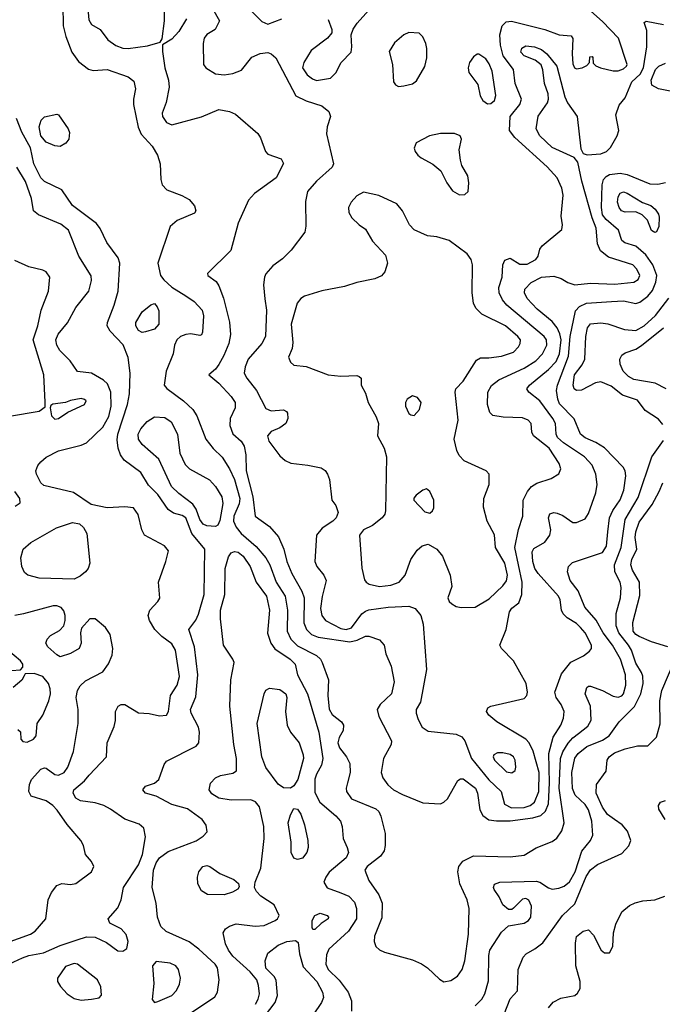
# Model space of a CAD drawing. Extents: x 1173029 to 1307123, y 522559 to 678521.
# Tile 419 of 623: x 1257903 to 1261587, y 604165 to 609811. Entities that reach past the tile are written whole.
import ezdxf

# ---------------------------------------------------------------- set-up
doc = ezdxf.new("R2010")
doc.units = 0

msp = doc.modelspace()

# ---------------------------------------------------------------- linework, layer by layer
at = {"layer": '0CON10XD'}
for points in [[(1258292.2, 609895), (1258299.5, 609809.5), (1258315, 609783.1), (1258363.8, 609755), (1258407.5, 609695), (1258455, 609663.6), (1258495, 609648.2), (1258525, 609646.4), (1258635, 609660.6), (1258707.5, 609682.5), (1258719.3, 609700.7), (1258733.6, 609805), (1258734.3, 609965)], [(1258150.5, 609895), (1258152.5, 609775), (1258166.5, 609715), (1258201.1, 609625), (1258240.7, 609570.7), (1258297.4, 609527.4), (1258325, 609519.2), (1258404.5, 609525.5), (1258525, 609482.7), (1258557.8, 609457.8), (1258567.5, 609415), (1258555.5, 609355), (1258556.2, 609325), (1258581.2, 609195), (1258599.5, 609155), (1258661.5, 609085), (1258692.5, 609035), (1258708.5, 608985), (1258712.2, 608895), (1258720, 608865), (1258746.3, 608836.3), (1258833, 608803), (1258875, 608780), (1258904.4, 608744.4), (1258912.5, 608715), (1258905, 608700.8), (1258805, 608660), (1258765.3, 608624.7), (1258695.5, 608415), (1258710.9, 608345), (1258728.7, 608318.7), (1258775, 608276.7), (1258855, 608227.1)], [(1259008.5, 609875), (1259049.2, 609805), (1259023.8, 609755), (1258975, 609725.8), (1258961.1, 609705), (1258955.6, 609675), (1258957.5, 609555), (1258969.2, 609535), (1259025, 609499.6), (1259075, 609494.6), (1259125, 609502.1), (1259175, 609522.2), (1259234.5, 609595.5), (1259282, 609618), (1259325, 609623.3), (1259345.4, 609615.4), (1259372.4, 609592.4), (1259487.1, 609375), (1259545, 609345.4), (1259635, 609316.9), (1259675, 609284), (1259684.4, 609255), (1259665, 609196.7), (1259662.6, 609157.4), (1259701.9, 608985), (1259694.2, 608965), (1259604.2, 608885), (1259552.5, 608825), (1259540.7, 608769.3), (1259543.7, 608626.3), (1259537.9, 608592.1), (1259459.8, 608490.2), (1259409.6, 608440.4), (1259355, 608400), (1259315, 608354.2), (1259306.4, 608335), (1259300.7, 608290.7), (1259308.8, 608211.2), (1259318.9, 608145), (1259311.8, 607995), (1259291.5, 607955), (1259212.9, 607865), (1259195, 607821.2), (1259190.4, 607785), (1259204.8, 607754.8), (1259260, 607685), (1259315, 607581.9), (1259345, 607568.1), (1259415, 607573.3), (1259432.5, 607565), (1259437.5, 607555), (1259441.2, 607525), (1259428, 607495), (1259395, 607470.6), (1259345, 607449.4), (1259324.5, 607425), (1259330.6, 607395), (1259395, 607310), (1259425, 607284.3), (1259457.6, 607267.6), (1259555, 607257.5), (1259631.7, 607241.7), (1259655, 607226.2), (1259668, 607205), (1259678.6, 607175), (1259692, 607055), (1259716.2, 607025), (1259729.2, 606985), (1259717.1, 606955), (1259699.2, 606935), (1259638, 606895), (1259604, 606855), (1259595.6, 606705), (1259605.7, 606675), (1259646.9, 606625), (1259660.6, 606595), (1259636.5, 606503.5), (1259627.2, 606435), (1259634.7, 606395), (1259656.6, 606366.6), (1259745, 606319.8), (1259775, 606313.5), (1259805, 606324.2), (1259865, 606403.2), (1259885, 606420), (1259905, 606426.9), (1260015, 606441.8), (1260135, 606448.9), (1260170.8, 606435), (1260203.3, 606395), (1260216.2, 606345), (1260235.8, 606085.8), (1260201.7, 605898.3), (1260176.2, 605855), (1260176.2, 605835), (1260188.3, 605798.3)], [(1259206.5, 609885), (1259291.2, 609801.2), (1259325, 609785.4), (1259405, 609816.2)], [(1259672.4, 609812.4), (1259692.5, 609755), (1259692.5, 609735), (1259668.1, 609705), (1259573.9, 609635), (1259532.2, 609565), (1259525.3, 609535), (1259550.8, 609495), (1259581.2, 609471.2), (1259605, 609462.5), (1259684.3, 609475.7), (1259715.6, 609505.6), (1259745.4, 609564.6), (1259804.1, 609625), (1259808.1, 609655), (1259803.3, 609725), (1259814, 609756), (1259838.2, 609791.8), (1259937.2, 609902.8)], [(1260188.3, 605798.3), (1260210, 605755), (1260245, 605730.7), (1260404.6, 605714.6), (1260438.9, 605698.9), (1260455.3, 605675.3), (1260493.2, 605575), (1260592.6, 605452.6), (1260663.8, 605385), (1260682, 605312), (1260722.2, 605292.2), (1260795, 605292.7), (1260830, 605305), (1260855, 605324.6), (1260879.6, 605385), (1260880.4, 605495), (1260846.8, 605616.8), (1260823.9, 605663.9), (1260805, 605686.4), (1260638, 605785), (1260593, 605823), (1260579.2, 605845), (1260587.5, 605865), (1260603.8, 605875), (1260695.6, 605895.6), (1260795, 605918.2), (1260810.4, 605935), (1260815.4, 605955), (1260806.7, 606005), (1260733.9, 606135), (1260665.4, 606205), (1260656.2, 606225), (1260692.1, 606315), (1260711.9, 606415), (1260725, 606436.2), (1260765, 606467.5), (1260781.9, 606515), (1260784.8, 606585), (1260741.8, 606785), (1260762.3, 606887.7), (1260786.8, 606965), (1260790.4, 607055), (1260814.7, 607105.2), (1260837.5, 607135), (1260867.5, 607152.5), (1260949.6, 607180.4), (1260993.5, 607206.5), (1261005.5, 607235), (1260995.8, 607265.8), (1260939.2, 607355), (1260848.1, 607425), (1260840, 607445), (1260835.6, 607495), (1260818.6, 607515), (1260785, 607528.2), (1260675, 607532.7), (1260615, 607542), (1260598.1, 607558.1), (1260585.5, 607605), (1260587.1, 607675), (1260607.2, 607712.7), (1260650.6, 607745), (1260795, 607812.7), (1260861.5, 607855), (1260901.1, 607895), (1260924.5, 607944.5), (1260923.9, 607975), (1260909.6, 607995), (1260695.4, 608175), (1260670.4, 608205), (1260651.8, 608245), (1260649.6, 608275), (1260668.8, 608335), (1260673.6, 608405), (1260685, 608432.5), (1260715, 608444.4), (1260770, 608410), (1260811.7, 608408.3), (1260861.4, 608435), (1260875.7, 608455), (1260885.8, 608495), (1260899.2, 608515), (1261011.2, 608608.8), (1261014.3, 608635), (1261007.3, 608685), (1261019.3, 608805), (1261011.3, 608845), (1260984.6, 608905), (1260926.4, 608966.4), (1260742.1, 609135), (1260710.4, 609175), (1260715.4, 609255), (1260771.2, 609325), (1260780, 609355), (1260744.7, 609445), (1260734.7, 609525), (1260675, 609603.9), (1260659.6, 609665), (1260656.3, 609725), (1260669.6, 609775), (1260691.3, 609798.7), (1260722.8, 609802.8), (1260913.9, 609753.9), (1260995.6, 609724.4), (1261065, 609717.5), (1261073.6, 609703.6), (1261070.4, 609615), (1261075, 609557.5), (1261084.5, 609535), (1261095, 609530), (1261127.5, 609535), (1261155, 609547.5), (1261170, 609565), (1261171.7, 609598.3), (1261185, 609600), (1261190, 609595), (1261191.7, 609561.7), (1261206.4, 609546.4), (1261232.5, 609535), (1261305, 609516.9), (1261335, 609516.9), (1261365, 609528.9), (1261382.9, 609545), (1261385.6, 609555), (1261337.1, 609705), (1261245, 609800), (1261160, 609875)], [(1258859.4, 609815), (1258815, 609744), (1258775, 609698.8), (1258722.5, 609667.5), (1258721.7, 609628.3), (1258735.4, 609535), (1258756.9, 609465), (1258760.4, 609425), (1258743.6, 609336.4), (1258720, 609275), (1258720.9, 609255), (1258745, 609221.5), (1258775, 609208.8), (1258945, 609254.5), (1259045, 609295.7), (1259105, 609284.2), (1259139.7, 609269.7), (1259267.7, 609157.7), (1259283.2, 609133.2), (1259312.7, 609055), (1259325, 609039.2), (1259402.3, 609012.3), (1259415.9, 608985.9), (1259372.9, 608905), (1259249.4, 608815), (1259214, 608776), (1259155.8, 608645), (1259112.7, 608487.3), (1258980, 608355), (1258982.5, 608345), (1259029.1, 608309.1), (1259045.5, 608285.5), (1259071.8, 608215), (1259105, 608076.2), (1259112.1, 608005), (1259102.1, 607955), (1259073.8, 607885), (1259045, 607834.2), (1259025, 607807.5), (1258987.5, 607775), (1259045, 607727.5), (1259115, 607650.6), (1259137.5, 607615), (1259137.5, 607585), (1259109.6, 607525), (1259107.9, 607485), (1259125.4, 607435.4), (1259173.3, 607393.3), (1259190, 607365), (1259198.8, 607315), (1259201.6, 607225), (1259239.3, 607075), (1259252.9, 606965), (1259334.4, 606905), (1259387.3, 606845), (1259417.7, 606775), (1259434.8, 606704.8), (1259462.4, 606635), (1259521.2, 606535), (1259533.8, 606495), (1259532.9, 606352.9), (1259546.7, 606315), (1259575.5, 606285), (1259615, 606270), (1259795, 606244.4), (1259837.5, 606252.5), (1259885, 606275.5), (1259905, 606276.7), (1259966.2, 606255), (1259993.1, 606225), (1260002.9, 606175), (1260032, 606105), (1260049.2, 606015), (1260034.2, 605945), (1259969.4, 605885), (1259951.9, 605855), (1259962.2, 605815), (1260034.4, 605675), (1260032.9, 605655), (1259989.5, 605575), (1259974.5, 605495), (1259984.6, 605464.6), (1260013.4, 605423.4), (1260047.1, 605395), (1260097.4, 605367.4), (1260215, 605320.9), (1260315, 605315.6), (1260335, 605324.2), (1260356.6, 605343.4), (1260415, 605448.9), (1260431.2, 605458.8), (1260445, 605458.8), (1260516.2, 605405), (1260528.7, 605375), (1260540.3, 605280.3), (1260558.5, 605248.5), (1260593.4, 605223.4), (1260636.7, 605216.7), (1260715, 605217), (1260845, 605235.2), (1260891.4, 605248.6), (1260917.9, 605272.1), (1260934.5, 605315), (1260939.9, 605435), (1260937.5, 605602.5), (1260962.5, 605697.5), (1261005, 605765.8), (1261020.4, 605805), (1261023.8, 605845), (1261007.9, 605885), (1260978.8, 605925), (1260971.2, 605955), (1261009.5, 606060.5), (1261062.7, 606127.3), (1261135.8, 606164.2), (1261170.5, 606189.5), (1261181.5, 606205), (1261182.3, 606225), (1261145, 606294.4), (1261118.9, 606325), (1261095, 606348.1), (1261041.5, 606381.5), (1261019.1, 606405), (1261009.6, 606425), (1261002.7, 606485), (1260992.1, 606505), (1260876.1, 606635), (1260857.1, 606665), (1260845.3, 606705), (1260841.1, 606758.9), (1260851.7, 606778.3), (1260914.5, 606815.5), (1260942.5, 606855), (1260947.5, 606885), (1260934.4, 606955), (1260943.4, 606976.6), (1260965, 606984.3), (1260985, 606981.9), (1261017.8, 606967.8), (1261075, 606928.8), (1261095, 606928), (1261145, 606948), (1261165, 606980), (1261207.1, 607097.1)], [(1261207.1, 607097.1), (1261213.6, 607145), (1261206.2, 607205), (1261185.7, 607255.7), (1261140.5, 607305), (1261020, 607385), (1260987.1, 607415), (1260978.2, 607435), (1260974.7, 607495), (1260959.2, 607525), (1260885.9, 607625.9), (1260821.9, 607675), (1260811.5, 607695), (1260825.5, 607715), (1260935.4, 607804.6), (1260979.2, 607850.7), (1260998.7, 607895), (1261006.9, 607975), (1261000.5, 608010.5), (1260984.2, 608044.2), (1260955, 608079.6), (1260870.3, 608150.3), (1260812, 608212), (1260797.1, 608245), (1260800, 608265), (1260835.8, 608304.2), (1260895, 608334), (1260965, 608341.2), (1261006.7, 608326.7), (1261045, 608304.2), (1261085, 608291.2), (1261175, 608301.1), (1261315, 608295.3), (1261425, 608305.9), (1261448.8, 608321.2), (1261457.9, 608345), (1261441.3, 608381.3), (1261419.2, 608405), (1261278.5, 608448.5), (1261233.4, 608485), (1261216.2, 608525), (1261207.5, 608615), (1261184.6, 608674.6), (1261126.1, 608885), (1261103.1, 608993.1), (1261081.4, 609021.4), (1260955, 609078), (1260885, 609144.5), (1260863.3, 609185), (1260875, 609257.5), (1260929.6, 609335), (1260935.4, 609355), (1260933.6, 609385), (1260911.4, 609445), (1260903, 609523), (1260892.1, 609552.1), (1260859.3, 609579.3), (1260795, 609603.3), (1260776.4, 609625), (1260782.4, 609647.6), (1260805, 609660.9), (1260855, 609655.4), (1260895, 609640.4), (1260925.6, 609615), (1260982.7, 609545), (1261028.5, 609368.5), (1261044.5, 609335), (1261099.5, 609255), (1261120.6, 609070.6), (1261134.2, 609044.2), (1261157, 609037), (1261235, 609042.3), (1261267.1, 609055), (1261291.3, 609078.7), (1261329.5, 609145), (1261337.5, 609175), (1261320.8, 609265), (1261339.4, 609320.6), (1261375, 609362), (1261413.4, 609455), (1261461.1, 609498.9), (1261479.5, 609535), (1261499.3, 609655), (1261498.5, 609748.5), (1261482.5, 609795), (1261495, 609802.5), (1261595, 609783.8)], [(1260075, 609428), (1260105, 609432), (1260155, 609444), (1260178.7, 609461.3), (1260225, 609542.5), (1260237, 609593), (1260237.5, 609645), (1260232, 609675), (1260215, 609712.5), (1260193.9, 609733.9), (1260135, 609737.5), (1260105, 609724), (1260052.1, 609677.9), (1260021.5, 609628.5), (1260040.4, 609555), (1260046, 609455), (1260057.3, 609437.3), (1260075, 609428)], [(1260585, 609328.6), (1260605, 609330), (1260625, 609348), (1260633.4, 609376.6), (1260611.5, 609515), (1260595, 609558), (1260575, 609586.2), (1260535, 609614), (1260525, 609614.2), (1260505, 609598.6), (1260482.5, 609565), (1260473.5, 609535), (1260478.3, 609508.3), (1260529.7, 609439.7), (1260544, 609375), (1260558.3, 609348.3), (1260585, 609328.6)], [(1261747.5, 609377.5), (1261565, 609414.6), (1261528.1, 609435), (1261523.4, 609465), (1261548.8, 609525), (1261566.7, 609545), (1261605, 609561.6)], [(1258135, 609083.8), (1258105, 609088.6), (1258055, 609107.8), (1258025, 609144.4), (1258015, 609196.7), (1258026, 609234), (1258045, 609253.1), (1258115, 609269.2), (1258125, 609266), (1258180.6, 609185), (1258187.5, 609165), (1258184, 609125), (1258167.7, 609102.3), (1258135, 609083.8)], [(1258854.1, 604095.9), (1259022.4, 604207.6), (1259037.5, 604235), (1259046.5, 604305), (1259036.1, 604375), (1259023.8, 604395), (1258930.7, 604480.7), (1258875, 604522.5), (1258742.1, 604582.1), (1258712.2, 604612.2), (1258692.9, 604665), (1258685.4, 604745.4), (1258662.3, 604835), (1258669.7, 604935), (1258685, 604977.1), (1258704.4, 605005), (1258755, 605042.1), (1258915, 605103.1), (1258955, 605128.6), (1258978, 605155), (1258972.9, 605192.9), (1258950, 605225), (1258865, 605285.5), (1258775, 605310), (1258685, 605358.7), (1258623.3, 605375), (1258608.8, 605395), (1258624.6, 605415.4), (1258675, 605433.8), (1258700.8, 605455), (1258730.6, 605539.4), (1258745, 605559.4), (1258913.8, 605645), (1258930, 605665), (1258933.1, 605725), (1258928.1, 605755), (1258886.5, 605835), (1258882.1, 605855), (1258912, 605928), (1258925.2, 606055), (1258905.2, 606215.2), (1258872.9, 606315), (1258912, 606368), (1258928, 606402), (1258959.7, 606515), (1258964.6, 606775), (1258890.4, 606865), (1258855.4, 606955), (1258835, 606967.5), (1258785, 606981.8), (1258755, 607001.8), (1258695, 607087.5), (1258641.9, 607141.9), (1258598.2, 607215), (1258502.5, 607285), (1258481.8, 607315), (1258467.5, 607355), (1258462.4, 607402.4), (1258466.1, 607435), (1258521.5, 607605), (1258533.3, 607665), (1258535.9, 607785), (1258524, 607874), (1258495.7, 607945.7), (1258421.9, 608025), (1258404.4, 608055), (1258406.4, 608075), (1258444.7, 608175), (1258467.2, 608255), (1258476.5, 608415), (1258467.5, 608445), (1258402.6, 608532.6), (1258363.4, 608613.4), (1258342.5, 608642.5), (1258204.8, 608744.8), (1258144.5, 608834.5), (1258045, 608882.9), (1258024.9, 608904.9), (1257983, 608985), (1257965, 609075.6), (1257916, 609166), (1257885, 609244)], [(1260425, 608806.2), (1260455, 608808.8), (1260474.1, 608825.9), (1260478.9, 608875), (1260471.5, 608915), (1260437.1, 608975), (1260430, 609005), (1260422, 609065), (1260436.7, 609125), (1260427.5, 609145), (1260395, 609158), (1260315, 609157.5), (1260252.5, 609145), (1260176.7, 609105), (1260164, 609075), (1260170, 609055), (1260186, 609035), (1260205, 609018), (1260272.3, 608982.3), (1260317.5, 608945), (1260352, 608875), (1260385, 608828.8), (1260425, 608806.2)], [(1257845, 604396.7), (1257918, 604432), (1257955, 604444.7), (1258040.2, 604459.8), (1258135, 604503.1), (1258232.5, 604535), (1258285, 604552.9), (1258335, 604550.8), (1258399.7, 604519.7), (1258465, 604471.9), (1258495, 604469.4), (1258517.1, 604485), (1258524.4, 604525), (1258513.1, 604565), (1258485, 604597.1), (1258420.6, 604630.6), (1258410, 604655), (1258465, 604718), (1258485.4, 604764.6), (1258497.5, 604835), (1258584.2, 604965.8), (1258607.4, 605025), (1258624.7, 605125), (1258615.4, 605175.4), (1258588.5, 605198.5), (1258505, 605226.7), (1258424.2, 605285), (1258385, 605305.4), (1258335, 605320.4), (1258251.4, 605331.4), (1258225, 605348.1), (1258209.5, 605375), (1258212.7, 605395), (1258274, 605446), (1258301.1, 605478.9), (1258400, 605585), (1258404, 605665), (1258445, 605757.5), (1258452.3, 605792.3), (1258452.9, 605845), (1258468, 605875), (1258485, 605884.2), (1258505, 605884.2), (1258585, 605835.6), (1258645, 605832.5), (1258705, 605820), (1258745, 605823.3), (1258756.4, 605843.6), (1258768.1, 605935), (1258805, 605996), (1258820, 606045), (1258796, 606195), (1258775, 606232.9), (1258717.9, 606275), (1258677.5, 606315), (1258647.5, 606365), (1258639.5, 606395), (1258648.5, 606425), (1258695.3, 606474.7), (1258706, 606494), (1258698.5, 606585), (1258741.1, 606705), (1258755.4, 606765.4), (1258732.5, 606795), (1258618.9, 606855), (1258603.3, 606885), (1258583, 606973), (1258555, 607011.2), (1258505, 607018.6), (1258405, 607012.1), (1258311.9, 607031.9), (1258210.6, 607100.6), (1258040.4, 607140.4), (1258023.5, 607155), (1257998.5, 607205), (1257995.5, 607225), (1258007.1, 607255), (1258023.4, 607276.6), (1258055, 607301.8), (1258125, 607339.1), (1258255, 607370.8), (1258285.7, 607384.3), (1258380.5, 607475), (1258413.5, 607536.5), (1258426.6, 607595), (1258425.5, 607675.5), (1258406.4, 607723.6), (1258383.6, 607743.6), (1258315, 607783.6), (1258234.6, 607794.6), (1258192.9, 607855), (1258133.6, 607913.6), (1258115.7, 607944.3), (1258110.4, 607975), (1258122.8, 608007.2), (1258176.5, 608073.5), (1258225, 608160), (1258300, 608255), (1258313.7, 608316.3), (1258313, 608343), (1258242.9, 608455), (1258183.3, 608605), (1258138.5, 608638.5), (1258011.3, 608691.3), (1257982.9, 608715), (1257970, 608785), (1257936.4, 608883.6), (1257886.6, 608965)], [(1258855, 608227.1), (1258903.3, 608195), (1258949.5, 608145), (1258956.3, 608113.7), (1258951.2, 608018.8), (1258945.8, 608004.2), (1258935, 608000), (1258885, 608010), (1258855, 608006.2), (1258825, 607993.5), (1258804.4, 607975), (1258790.6, 607945), (1258783.1, 607895), (1258742.3, 607795), (1258731.2, 607715), (1258745.6, 607695.6), (1258842.5, 607625), (1258895.6, 607575), (1258918.6, 607538.6), (1258970.9, 607405), (1259012, 607352), (1259063.3, 607303.3), (1259105.2, 607235.2), (1259135, 607174.4), (1259165.9, 607065), (1259161.3, 607035), (1259130.4, 606965), (1259129.6, 606935), (1259145, 606901.2), (1259173.5, 606865), (1259259.6, 606789.6), (1259313.6, 606725), (1259336.7, 606685), (1259374.2, 606585), (1259425.3, 606505), (1259438.6, 606425), (1259436.8, 606305), (1259458.2, 606258.2), (1259495, 606220.6), (1259605.4, 606165), (1259626.8, 606145), (1259637.8, 606125), (1259673.8, 606025), (1259669.2, 605935), (1259676.6, 605856.6), (1259695, 605826.5), (1259748.6, 605785), (1259759.4, 605765), (1259756.7, 605735), (1259734.5, 605695), (1259727.8, 605665), (1259736.9, 605635), (1259775.8, 605585), (1259796.4, 605546.4), (1259798.5, 605495), (1259781.9, 605435), (1259774.4, 605405), (1259776.9, 605385), (1259805, 605344.2), (1259945, 605285.7), (1259961.3, 605271.3), (1259973.6, 605243.6), (1259998.1, 605145), (1259999.2, 605075), (1259992, 605045), (1259970.8, 605015), (1259894.3, 604955), (1259882.2, 604935), (1259905.6, 604875), (1259962.3, 604792.3), (1259981.8, 604745), (1259978.3, 604661.7), (1259936.7, 604555), (1259935.8, 604525), (1259945, 604496.7), (1259966.8, 604476.8), (1259995, 604463.3), (1260155, 604420), (1260206.6, 604396.6), (1260240.6, 604375), (1260309.1, 604309.1), (1260335, 604293.8), (1260375, 604300.8), (1260413.8, 604326.2), (1260440.5, 604365), (1260454.4, 604414.4), (1260476.9, 604566.9), (1260479.1, 604715), (1260468.5, 604765), (1260426.2, 604855), (1260415.6, 604925), (1260420.8, 604955), (1260444.5, 604985.5), (1260505, 605016.5), (1260715, 605010), (1260795, 605019.6), (1260865, 605063.1), (1260955, 605098.6), (1260982, 605118), (1261010.6, 605159.4), (1261025.5, 605205), (1260995.8, 605405), (1261004.5, 605575), (1261017.9, 605612.1), (1261047.5, 605662.5), (1261075, 605693.6), (1261107.5, 605717.5), (1261160.1, 605759.9), (1261179.1, 605795), (1261175.6, 605875), (1261144.5, 605945), (1261155, 605981.2), (1261165, 605990), (1261175, 605990), (1261245, 605964.3), (1261305, 605932.3), (1261335, 605926.7), (1261355, 605933.9), (1261365.3, 605945), (1261378.8, 605995), (1261375.7, 606055), (1261348.3, 606145), (1261301.1, 606225), (1261248.1, 606295), (1261208.6, 606368.6), (1261143.2, 606443.2), (1261105.5, 606535.5), (1261058.8, 606595), (1261043.6, 606645), (1261048.9, 606675), (1261072, 606698), (1261245, 606755.4), (1261267.8, 606792.2), (1261275.2, 606874.8), (1261285.3, 606955), (1261304.2, 606995.8), (1261345, 607057.8), (1261366.3, 607113.7), (1261377.5, 607195), (1261374.5, 607225), (1261363.1, 607245), (1261256.8, 607356.8), (1261207.1, 607387.1), (1261145, 607414.1), (1261119.1, 607435), (1261081.5, 607521.5), (1260998.7, 607608.7), (1260987.9, 607635), (1260981.1, 607685), (1260987.1, 607715), (1261048.8, 607881.2), (1261058.5, 607995), (1261089.2, 608140.8), (1261113, 608167), (1261152, 608185), (1261295.2, 608194.8), (1261365, 608198.4), (1261435, 608183.9), (1261457.8, 608192.2), (1261504.8, 608225.2), (1261531.4, 608258.6), (1261551.2, 608305), (1261556.1, 608345), (1261533.7, 608405), (1261492.4, 608462.4), (1261435, 608513.3), (1261372.4, 608532.4), (1261355, 608544.2), (1261335.7, 608605), (1261265, 608665.3), (1261245, 608692.5), (1261238.3, 608735), (1261243.1, 608865), (1261250.4, 608895), (1261265, 608912.3), (1261285, 608923.5), (1261345, 608931.1), (1261385, 608923.3), (1261515, 608869), (1261562.6, 608867.4), (1261605, 608877.5)], [(1260435, 606441.1), (1260515, 606442.2), (1260595, 606490.5), (1260673.9, 606565), (1260695, 606592.9), (1260699.5, 606625), (1260684.1, 606695), (1260631.5, 606785), (1260625, 606857.5), (1260582.5, 606935), (1260562.5, 607015), (1260564, 607065), (1260595.6, 607145), (1260593.8, 607205), (1260576.7, 607225), (1260451.9, 607281.9), (1260422, 607312), (1260409.8, 607339.8), (1260394.5, 607405.5), (1260416.2, 607515), (1260400, 607675), (1260404, 607695), (1260445, 607738.6), (1260521.7, 607858.3), (1260545, 607871.4), (1260592.6, 607872.6), (1260665, 607881.5), (1260734.2, 607905), (1260763.3, 607935), (1260773.3, 607955), (1260773.5, 607975), (1260759.5, 607995), (1260688.9, 608055), (1260553.2, 608123.2), (1260517.4, 608157.4), (1260505.5, 608185.5), (1260496.4, 608245), (1260499.5, 608405), (1260491.5, 608435), (1260468.5, 608468.5), (1260365.4, 608545.4), (1260295, 608566.5), (1260242, 608572), (1260165, 608605.8), (1260137.5, 608635), (1260097.5, 608715), (1260065.4, 608755.4), (1259962.6, 608802.6), (1259875, 608821.5), (1259835, 608801.4), (1259802.9, 608765), (1259788.6, 608735), (1259789.4, 608705), (1259807.8, 608675), (1259848.6, 608635), (1259885, 608609.2), (1259925, 608542), (1260000.3, 608460.3), (1260011.4, 608415), (1259995.8, 608365), (1259977.2, 608342.8), (1259938.8, 608325), (1259835.3, 608304.7), (1259765, 608281.5), (1259635, 608256.7), (1259536.7, 608225), (1259515, 608211.4), (1259494.5, 608185), (1259459.4, 608065), (1259469.1, 607960.9), (1259464.3, 607925.7), (1259443.3, 607875), (1259455, 607847.5), (1259475, 607830), (1259545, 607823.3), (1259672.5, 607775), (1259745, 607766.7), (1259835, 607770), (1259850, 607765), (1259860, 607755), (1259860, 607715), (1259885, 607670), (1259900.9, 607615), (1259945.9, 607534.1), (1259960, 607495), (1259954.4, 607425), (1259993.3, 607353.3), (1260005.4, 607305), (1260000, 606995), (1259995.7, 606975), (1259980.8, 606955), (1259925, 606911.2), (1259874.4, 606885), (1259851.2, 606855), (1259864.5, 606665.5), (1259879.1, 606599.1), (1259888.6, 606585), (1259906, 606575), (1259965, 606561.6), (1260031.5, 606568.5), (1260078.6, 606585), (1260113.8, 606625), (1260145.6, 606715), (1260181.1, 606768.9), (1260210, 606795), (1260245, 606803.5), (1260295, 606775.6), (1260327.1, 606735), (1260371.9, 606625), (1260380, 606560), (1260357.8, 606495), (1260365.7, 606475), (1260380.6, 606460.6), (1260405, 606446.9), (1260435, 606441.1)], [(1261545, 608590), (1261525, 608602.5), (1261502.3, 608662.3), (1261471.5, 608691.5), (1261435, 608708.6), (1261375, 608707.3), (1261353.1, 608715), (1261339.1, 608735), (1261330.9, 608765), (1261333.5, 608795), (1261345, 608815.5), (1261365, 608823.1), (1261385, 608816.8), (1261473, 608763), (1261521.2, 608745), (1261547.1, 608725), (1261566.2, 608696.2), (1261568.7, 608678.7), (1261568.1, 608625), (1261555, 608593.8), (1261545, 608590)], [(1257845, 607536.9), (1258013.9, 607566.1), (1258048.3, 607591.7), (1258048.3, 607618.3), (1258041.5, 607775), (1257980, 607975), (1258007.8, 608055), (1258025.4, 608145), (1258067.8, 608255), (1258076, 608335), (1258054.4, 608364.4), (1258035.5, 608375.5), (1257954.5, 608394.5), (1257875, 608430)], [(1258605, 608017.8), (1258585, 608028.1), (1258569.1, 608055), (1258569.1, 608075), (1258605, 608136), (1258655, 608176), (1258675, 608184), (1258691.9, 608165), (1258700.9, 608140.9), (1258700.4, 608065), (1258675, 608037.3), (1258625, 608021.5), (1258605, 608017.8)], [(1261589.5, 607489.5), (1261565, 607521.1), (1261489.8, 607569.8), (1261445, 607628.5), (1261358.8, 607658.8), (1261295, 607710), (1261235, 607734.5), (1261205, 607728.1), (1261125, 607687.5), (1261095, 607684.4), (1261081.1, 607695), (1261076.5, 607715), (1261084.1, 607775), (1261128.1, 607831.9), (1261142.9, 607865), (1261148.9, 607995), (1261158.5, 608045), (1261175, 608066.2), (1261235, 608072.3), (1261275, 608066.1), (1261371.2, 608035), (1261435, 608028.8), (1261484.2, 608055.8), (1261547.8, 608115), (1261624.2, 608215)], [(1261608.6, 607695), (1261546, 607726), (1261425, 607747), (1261393.1, 607765), (1261362.7, 607795), (1261346.5, 607835), (1261344.4, 607865), (1261355, 607887.5), (1261375, 607900), (1261435, 607921.1), (1261467.9, 607942.1), (1261594.1, 608045)], [(1258105, 607520), (1258125, 607523.8), (1258178.6, 607561.4), (1258275, 607603.8), (1258283.3, 607625), (1258275, 607633.3), (1258255, 607638), (1258195, 607628), (1258165, 607616.2), (1258093, 607607), (1258081.7, 607598.3), (1258077.5, 607585), (1258085, 607540), (1258105, 607520)], [(1260165, 607542.2), (1260194.5, 607575), (1260204.4, 607615), (1260184.6, 607644.6), (1260155, 607653.3), (1260125, 607634.2), (1260115.5, 607615), (1260114.6, 607595), (1260135, 607553.1), (1260145, 607544.4), (1260165, 607542.2)], [(1259025, 606904.5), (1258975, 606908.9), (1258955, 606918.8), (1258935.9, 606945), (1258914.3, 607004.3), (1258895, 607033.3), (1258815, 607094), (1258774, 607135), (1258700.3, 607290.3), (1258605.5, 607375), (1258583.1, 607405), (1258582, 607435), (1258597.9, 607465), (1258632.8, 607507.2), (1258675, 607534.2), (1258735, 607529.6), (1258771.5, 607505), (1258807.3, 607435), (1258821.2, 607325), (1258851.1, 607261.1), (1258875.7, 607235), (1258991.6, 607171.6), (1259025.2, 607135.2), (1259062.3, 607075), (1259067.3, 607037.3), (1259050.3, 606939.7), (1259038, 606912), (1259025, 606904.5)], [(1260515, 604156.7), (1260552.5, 604195), (1260568.9, 604225), (1260590.7, 604299.3), (1260593.3, 604445), (1260598.8, 604475), (1260665, 604579.2), (1260705, 604615.8), (1260795, 604630), (1260820, 604645), (1260834.5, 604665), (1260837, 604727), (1260822.7, 604762.7), (1260805, 604772), (1260785, 604768.8), (1260735, 604716), (1260725, 604708.8), (1260705, 604708), (1260672.5, 604735), (1260651.3, 604781.3), (1260623.2, 604823.2), (1260620, 604835), (1260625.9, 604854.1), (1260655, 604865.5), (1260865, 604870.8), (1260885, 604865.8), (1260935, 604832.5), (1260955.6, 604825.6), (1260995, 604830.5), (1261025, 604843.5), (1261055, 604868.1), (1261087, 604925), (1261126.5, 605043.5), (1261176.2, 605105), (1261189.1, 605135), (1261182.4, 605215), (1261165, 605279.4), (1261145, 605311.5), (1261087.7, 605365), (1261072.5, 605402.5), (1261069.5, 605495), (1261085, 605576.7), (1261105, 605602.7), (1261155, 605643.5), (1261245, 605680.6), (1261282.3, 605705), (1261340.4, 605785), (1261427.7, 605872.3), (1261464.2, 605945), (1261477.8, 606005), (1261475.8, 606045.8), (1261468.3, 606068.3), (1261435, 606121.1), (1261410.4, 606195), (1261393.3, 606225), (1261338.7, 606295), (1261323.3, 606335), (1261323.3, 606406.7), (1261348, 606495), (1261350.7, 606555), (1261345.3, 606585), (1261314.7, 606645), (1261312.8, 606685), (1261351.6, 606785), (1261374.9, 606945.2), (1261448.6, 607071.4), (1261527.6, 607305), (1261595, 607397.3)], [(1257877.6, 607022.4), (1257905, 607040), (1257904.2, 607065), (1257875.4, 607105.4)], [(1260255, 606981.9), (1260270, 606995), (1260277.1, 607012.9), (1260278.2, 607055), (1260255.2, 607105.2), (1260235, 607120), (1260215, 607113.1), (1260176.3, 607083.7), (1260162.8, 607067.2), (1260161.9, 607055), (1260225, 606988.9), (1260255, 606981.9)], [(1261620, 606215), (1261525, 606242.8), (1261455, 606273.8), (1261435, 606285.3), (1261420, 606305), (1261417.6, 606355), (1261459.2, 606509.2), (1261456.2, 606585), (1261415.8, 606655), (1261407.6, 606685), (1261412.9, 606715), (1261441.1, 606775), (1261432.6, 606842.6), (1261435.2, 606875), (1261455, 606929.5), (1261529, 607031), (1261569.3, 607105), (1261590.4, 607155)], [(1258215, 606603.8), (1258015, 606609.5), (1257950, 606625), (1257930.6, 606640.6), (1257914.3, 606675), (1257910, 606725), (1257921.9, 606775), (1257966.5, 606813.5), (1258113.2, 606896.8), (1258205, 606928), (1258245, 606920.8), (1258268.5, 606898.5), (1258287.6, 606865), (1258304.6, 606695), (1258296.2, 606665), (1258280.9, 606645), (1258250.1, 606619.9), (1258215, 606603.8)], [(1259255.7, 604165), (1259271.1, 604195), (1259277.4, 604225), (1259272.5, 604272.5), (1259261.6, 604305), (1259225, 604351.2), (1259125, 604440.9), (1259099.6, 604475), (1259082.6, 604512.6), (1259070, 604575), (1259082.7, 604597.3), (1259106, 604614), (1259145, 604626.2), (1259252.4, 604612.4), (1259305, 604617.9), (1259367.1, 604645), (1259381.4, 604655), (1259390, 604675), (1259361.2, 604735), (1259285, 604785.7), (1259261.1, 604811.1), (1259250, 604835), (1259252.9, 604865), (1259286.2, 604945), (1259303.8, 605115), (1259302.3, 605185), (1259278.1, 605298.1), (1259255.7, 605325.7), (1259228.5, 605338.5), (1259115, 605335.4), (1259045, 605347.3), (1259005, 605371.8), (1258988.9, 605395), (1258996.2, 605433.8), (1259025.4, 605464.6), (1259055, 605476.7), (1259125, 605490), (1259145.9, 605504.1), (1259145.6, 605575), (1259131.5, 605655), (1259106.9, 605875), (1259113.6, 606025), (1259132.9, 606125), (1259125.7, 606145), (1259071.9, 606225), (1259053.3, 606375), (1259054.7, 606425.3), (1259079.6, 606515), (1259081.7, 606665), (1259099.3, 606730.7), (1259115, 606753.6), (1259135, 606761.8), (1259155, 606757.5), (1259184.8, 606734.8), (1259224.6, 606675), (1259259.3, 606585), (1259318.1, 606505), (1259335.8, 606425), (1259323.2, 606293.2), (1259342.5, 606235), (1259365, 606203.3), (1259454.5, 606145), (1259482.5, 606115), (1259496.4, 606055), (1259552.6, 605945), (1259618.8, 605725), (1259641.1, 605575), (1259633.2, 605536.8), (1259604.7, 605485), (1259595.4, 605455.4), (1259595, 605378.8), (1259623.5, 605325), (1259716.3, 605246.3), (1259742.3, 605215), (1259751.2, 605185), (1259758.2, 605115), (1259781.2, 605065), (1259787.9, 605035), (1259774.5, 605005), (1259677.7, 604922.3), (1259658.5, 604895), (1259647.5, 604865), (1259665, 604833.8), (1259745, 604804)], [(1257757.2, 604492.7), (1257965, 604566.7), (1257992.2, 604585), (1258053.5, 604655), (1258066.7, 604765), (1258085, 604806), (1258115, 604845.8), (1258145, 604858.6), (1258195, 604851.4), (1258225, 604857.5), (1258314.2, 604925), (1258327.5, 604955), (1258314.1, 604984.1), (1258280, 605025), (1258268.8, 605075), (1258254, 605105), (1258175.8, 605195.8), (1258118, 605278), (1258092.2, 605305), (1258055, 605331.1), (1257969.2, 605359.2), (1257954.7, 605385), (1257959.3, 605425), (1257970.4, 605455), (1258025, 605512.5), (1258045, 605521.5), (1258055, 605518.9), (1258105, 605482.5), (1258125, 605479.1), (1258156.9, 605495), (1258178.1, 605525), (1258211.5, 605615), (1258238.9, 605775), (1258238.5, 605855), (1258227.1, 605925), (1258234.4, 605964.4), (1258248.9, 605991.1), (1258279.5, 606020.5), (1258379.3, 606070.7), (1258412.5, 606117.5), (1258432.7, 606167.3), (1258437.5, 606205), (1258422.5, 606285), (1258395.4, 606325.4), (1258335, 606375.6), (1258305, 606375.6), (1258258, 606322), (1258252.2, 606295), (1258255.4, 606235), (1258244, 606206), (1258195, 606176.4), (1258135, 606156.9), (1258115, 606168.1), (1258064.3, 606215), (1258052.5, 606235), (1258061.3, 606258.7), (1258080.3, 606279.7), (1258131.7, 606308.3), (1258155.6, 606334.4), (1258163.6, 606365), (1258162.7, 606395), (1258155, 606421.4), (1258140.2, 606440.2), (1258115, 606450.9), (1258095, 606449.7), (1257925.3, 606404.7), (1257875, 606395.4)], [(1257855, 606080), (1257907.5, 606082.5), (1257921.7, 606098.3), (1257920, 606115), (1257906.7, 606135), (1257835, 606196)], [(1260681.4, 604108.6), (1260715, 604196.7), (1260757, 604243), (1260760, 604365), (1260788.8, 604435), (1260805.9, 604454.1), (1260857.3, 604482.7), (1260902.2, 604517.8), (1261015.3, 604675), (1261085, 604740.4), (1261151.3, 604898.7), (1261175, 604935.5), (1261215, 604967.3), (1261355, 605030.6), (1261396.1, 605073.9), (1261406.5, 605105), (1261388.5, 605158.5), (1261357.1, 605195), (1261312.9, 605225), (1261273.6, 605253.6), (1261245, 605296.5), (1261208.7, 605375), (1261209.4, 605425), (1261265, 605502), (1261270.9, 605565), (1261282.7, 605585), (1261313.8, 605606.2), (1261375, 605630.3), (1261445, 605647.1), (1261505, 605646.7), (1261553.6, 605696.4), (1261575.9, 605774.1), (1261574, 605905), (1261583.9, 605963.9), (1261661.4, 606145)], [(1257891.7, 605741.7), (1257908.3, 605728.3), (1257910, 605685), (1257921.7, 605671.7), (1257945, 605667.5), (1257982.5, 605685), (1257996.7, 605705), (1258002.5, 605775), (1258035, 605822.5), (1258070.5, 605905), (1258079.6, 605945), (1258077.9, 605975), (1258067.5, 606005), (1258035, 606044.2), (1257985, 606062.5), (1257935, 606060), (1257928.3, 606048.3), (1257915.9, 606024.1), (1257865, 605981.2)], [(1259455, 605403.8), (1259415, 605405.7), (1259385, 605428.1), (1259315, 605522.2), (1259290.3, 605585), (1259265.4, 605775), (1259303.8, 605945), (1259315, 605965.6), (1259335, 605977.5), (1259395, 605970), (1259427.9, 605945), (1259433.6, 605925), (1259427.5, 605845), (1259436, 605766), (1259456.5, 605725), (1259504.5, 605665), (1259528.8, 605595), (1259530, 605575), (1259497.3, 605455), (1259475, 605418.8), (1259455, 605403.8)], [(1260725, 605491.9), (1260742.9, 605505), (1260747.8, 605525), (1260744.5, 605565), (1260733.3, 605585), (1260715, 605598.2), (1260673, 605607), (1260643.1, 605606.9), (1260621.4, 605595), (1260616.9, 605585), (1260625, 605564.4), (1260695, 605498.9), (1260725, 605491.9)], [(1261604, 605225), (1261568, 605285), (1261566, 605305), (1261576.7, 605325), (1261605.9, 605334.1)], [(1259495.9, 604995.9), (1259475, 605004), (1259460, 605035), (1259459.2, 605095), (1259443.1, 605205), (1259455, 605252.5), (1259475, 605287.5), (1259495, 605283.3), (1259514, 605255), (1259535.6, 605195), (1259555.7, 605105), (1259557.1, 605065), (1259550, 605035), (1259525, 605002.5), (1259495.9, 604995.9)], [(1259075, 604793.1), (1258980, 604795), (1258945.7, 604815.7), (1258924.2, 604855), (1258922.5, 604895), (1258929.2, 604925), (1258952, 604955), (1258975, 604962), (1258992.5, 604955), (1259050, 604915), (1259130.9, 604880.9), (1259157.3, 604857.3), (1259160.7, 604839.3), (1259153.3, 604825), (1259122.1, 604807.9), (1259075, 604793.1)], [(1259745, 604804), (1259789.4, 604785), (1259821.7, 604751.7), (1259833.2, 604715), (1259834.2, 604655.8), (1259787.7, 604585), (1259675, 604482.2), (1259661.3, 604448.7), (1259659.1, 604395), (1259671.6, 604365), (1259734.4, 604304.4), (1259785.4, 604235), (1259805.4, 604185), (1259805.5, 604125)], [(1260935.7, 604144.3), (1260961.7, 604178.3), (1261005, 604200.5), (1261085, 604215.8), (1261101.7, 604228.3), (1261116, 604255), (1261117.1, 604295), (1261090.9, 604385), (1261089.4, 604515), (1261095.9, 604554.1), (1261133.3, 604585), (1261165, 604592), (1261192.1, 604562.1), (1261236, 604475), (1261255, 604460), (1261285, 604460.8), (1261304.3, 604495.7), (1261307.1, 604575), (1261320, 604625), (1261354.6, 604695.4), (1261399.1, 604730.9), (1261432.4, 604747.6), (1261475, 604758.5), (1261545.5, 604764.5), (1261602, 604785)], [(1259595, 604593.8), (1259583.8, 604593.8), (1259580, 604605), (1259580.6, 604645), (1259594.2, 604675), (1259625, 604687.1), (1259666.2, 604675), (1259674, 604665), (1259672, 604655), (1259631.8, 604628.2), (1259595, 604593.8)], [(1259306.6, 604095), (1259367.5, 604175), (1259380.9, 604215), (1259372.9, 604302.9), (1259361.5, 604325), (1259315, 604372.2), (1259310, 604415), (1259325, 604457.5), (1259384.3, 604505), (1259435, 604524.4), (1259485, 604531.2), (1259499.3, 604519.3), (1259507.8, 604455), (1259529.1, 604379.1), (1259606.8, 604295), (1259638.9, 604235), (1259644.6, 604205), (1259633.8, 604175), (1259586.4, 604105)], [(1258255, 604189.6), (1258315, 604194.4), (1258358.1, 604201.9), (1258372.3, 604217.7), (1258368.6, 604265), (1258349.4, 604305), (1258235, 604395.8), (1258215, 604400), (1258165, 604382), (1258120, 604315), (1258119.1, 604295), (1258136.4, 604266.4), (1258175.6, 604225), (1258215, 604198.5), (1258255, 604189.6)], [(1258675, 604176.2), (1258695, 604181.4), (1258775.8, 604215), (1258801.4, 604245), (1258819.3, 604280.7), (1258824.2, 604315), (1258812.5, 604365), (1258798, 604385), (1258765, 604401.4), (1258685, 604410), (1258664.6, 604385.4), (1258672.2, 604285), (1258662.7, 604192.7), (1258675, 604176.2)]]:
    msp.add_lwpolyline(points, dxfattribs=at)

doc.saveas('drawing.dxf')
